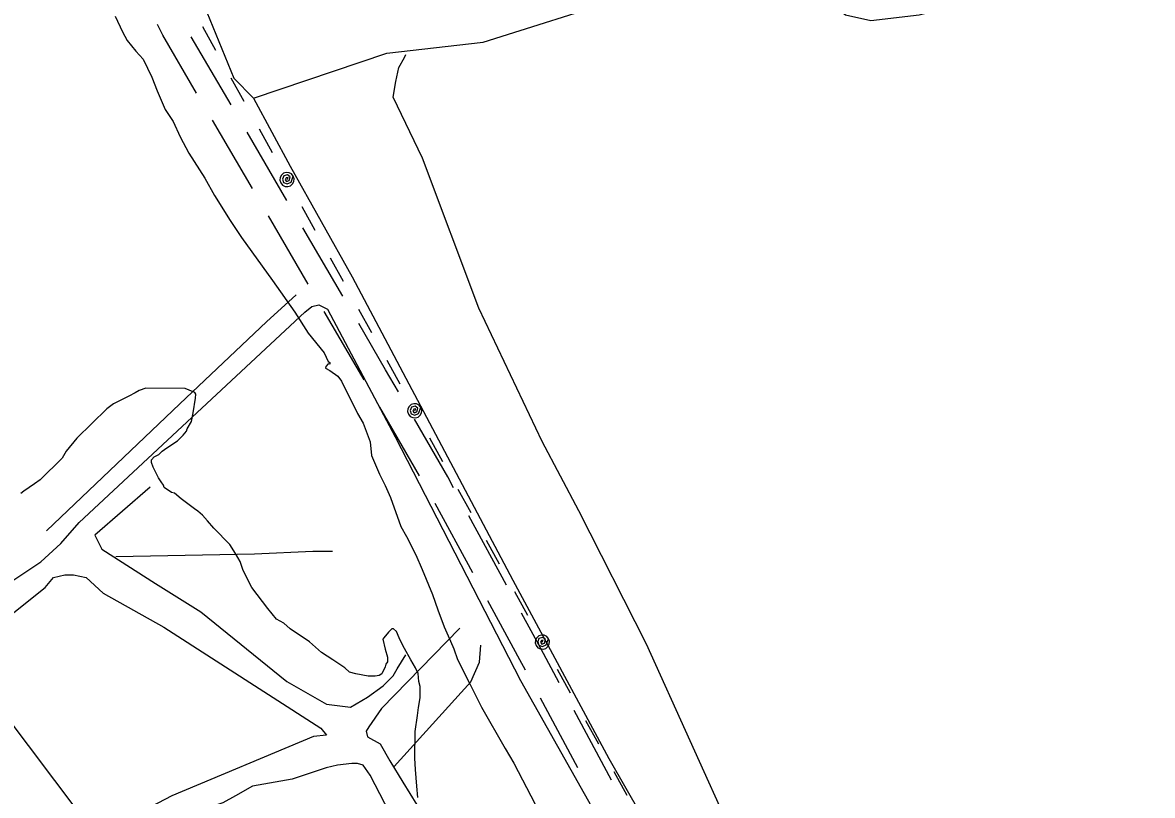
# Model space of a CAD drawing. Extents: x 3172231 to 3210228, y 940198 to 965780.
# Drawn here: x 3182411 to 3183839, y 954311 to 955288 of the extents above; entities that cross this region are included whole.
import ezdxf

# ---------------------------------------------------------------- set-up
doc = ezdxf.new("R2010")
doc.units = 0
for name, color, linetype in [('V-ROAD-CNTR', 7, 'Continuous'), ('V-SITE-VEGE', 7, 'Continuous'), ('V-TOPO-SHOR', 7, 'Continuous'), ('V-UTIL-LINE', 7, 'Continuous')]:
    doc.layers.add(name, color=color, linetype=linetype)

msp = doc.modelspace()

# ---------------------------------------------------------------- linework, layer by layer
at = {"layer": 'V-ROAD-CNTR'}
for p, q in [((3182674.374, 955183.387), (3182623.959, 955269.749)), ((3182701.374, 955077.629), (3182650.959, 955163.991)), ((3182744.954, 955062.48), (3182694.54, 955148.842)), ((3182771.955, 954956.722), (3182721.54, 955043.084)), ((3182815.535, 954941.574), (3182765.12, 955027.936)), ((3182842.535, 954835.816), (3182792.12, 954922.178)), ((3182912.691, 954714.662), (3182862.586, 954801.204)), ((3182979.884, 954591.848), (3182932.216, 954679.756)), ((3183022.515, 954576.165), (3182974.847, 954664.073)), ((3183112.919, 954345.472), (3183065.532, 954433.531)), ((3183155.455, 954329.737), (3183108.067, 954417.797))]:
    msp.add_line(p, q, dxfattribs=at)
for points in [[(3182630.793, 955198.535), (3182588.105, 955271.66), (3182581.133, 955285.31)], [(3182886.016, 954820.609), (3182869.792, 954848.631), (3182835.701, 954907.029)], [(3182955.779, 954699.236), (3182948.277, 954713.072), (3182906.058, 954785.993)], [(3183046.577, 954468.755), (3183039.509, 954481.89), (3182998.951, 954556.685)], [(3183089.112, 954453.02), (3183065.904, 954496.148), (3183041.582, 954541.002)]]:
    msp.add_lwpolyline(points, dxfattribs=at)
at = {"layer": 'V-SITE-VEGE'}
for points in [[(3182527.925, 955295.481), (3182536.922, 955276.04), (3182542.935, 955264.78), (3182554.023, 955251.433), (3182563.1, 955241.162), (3182574.108, 955218.646), (3182581.081, 955201.263), (3182591.061, 955177.738), (3182601.11, 955162.361), (3182610.105, 955142.924), (3182621.13, 955122.444), (3182641.223, 955090.675), (3182653.257, 955069.169), (3182673.348, 955037.402), (3182687.421, 955015.878), (3182726.671, 954961.52), (3182754.842, 954921.529), (3182771.924, 954894.882), (3182792.08, 954870.247), (3182797.073, 954858.993), (3182799.101, 954857.955), (3182799.084, 954855.919), (3182797.047, 954855.937), (3182793.962, 954852.908), (3182793.942, 954850.871), (3182799.011, 954847.768), (3182809.134, 954840.545), (3182814.174, 954834.386), (3182834.185, 954793.449), (3182841.208, 954781.159), (3182850.166, 954757.642), (3182852.048, 954740.303), (3182862.026, 954716.778), (3182869.03, 954702.45), (3182876.024, 954687.102), (3182888.938, 954650.306), (3182895.961, 954638.016)], [(3182788.67, 954491.234), (3182773.507, 954504.617), (3182749.201, 954521.139), (3182741.116, 954528.343), (3182731.992, 954533.521), (3182720.902, 954546.866), (3182700.764, 954573.541), (3182689.752, 954595.037), (3182685.775, 954606.28), (3182679.754, 954616.524), (3182672.721, 954627.796), (3182652.528, 954648.356), (3182644.46, 954657.599), (3182638.411, 954664.785), (3182632.345, 954669.936), (3182628.296, 954673.028), (3182611.082, 954685.411), (3182602.999, 954692.616), (3182598.931, 954693.67), (3182589.818, 954699.868), (3182588.827, 954702.933), (3182585.806, 954707.033), (3182582.795, 954712.158), (3182575.783, 954725.468), (3182573.8, 954731.597), (3182573.827, 954734.655), (3182576.922, 954738.706), (3182583.061, 954741.704), (3182587.174, 954745.741), (3182593.324, 954749.763), (3182606.65, 954758.813), (3182613.847, 954765.883), (3182617.968, 954770.941), (3182619.014, 954773.987), (3182624.191, 954783.111), (3182626.33, 954794.299), (3182629.551, 954812.612), (3182629.596, 954817.705), (3182628.597, 954819.751), (3182621.492, 954822.872), (3182616.415, 954824.957), (3182566.491, 954825.406), (3182558.313, 954822.424), (3182553.191, 954819.411), (3182545.006, 954815.41), (3182525.556, 954805.395), (3182517.349, 954799.355), (3182479.314, 954761.998), (3182465.922, 954745.814), (3182460.745, 954736.691), (3182432.986, 954709.43), (3182425.81, 954704.4), (3182412.481, 954695.35), (3182408.379, 954692.329)], [(3182895.961, 954638.016), (3182907.979, 954614.47), (3182915.962, 954596.058), (3182928.924, 954564.355), (3182935.881, 954544.932), (3182943.839, 954523.463), (3182948.83, 954512.209), (3182955.818, 954495.844), (3182960.793, 954482.552), (3182976.81, 954450.823), (3182990.82, 954422.167), (3183020.916, 954369.929), (3183031.958, 954351.488), (3183059, 954299.281)], [(3182910.311, 954307.749), (3182909.42, 954322.024), (3182907.575, 954343.438), (3182906.684, 954357.71), (3182906.987, 954391.332), (3182910.227, 954411.681), (3182911.337, 954421.862), (3182913.486, 954434.07), (3182913.615, 954448.334), (3182911.63, 954454.466), (3182910.705, 954464.663), (3182907.712, 954471.823), (3182901.689, 954482.067), (3182893.667, 954496.403), (3182887.654, 954507.665), (3182884.662, 954514.825), (3182883.671, 954517.89), (3182879.624, 954520.983), (3182877.586, 954521.001), (3182873.476, 954516.963), (3182867.297, 954509.887), (3182866.261, 954507.857), (3182869.206, 954495.604), (3182872.171, 954485.389), (3182872.116, 954479.275), (3182870.052, 954476.236), (3182869.003, 954473.189), (3182864.848, 954464.055), (3182861.772, 954462.046), (3182856.668, 954461.073), (3182847.499, 954461.157), (3182832.244, 954464.35), (3182824.111, 954466.461), (3182818.043, 954471.61), (3182802.853, 954481.936), (3182788.67, 954491.234)]]:
    msp.add_lwpolyline(points, dxfattribs=at)
at = {"layer": 'V-TOPO-SHOR'}
for points in [[(3182629.976, 956104.863), (3182622.217, 955861.512), (3182596.35, 955532.31), (3182588.82, 955382.012), (3182620.969, 955356.879), (3182677.887, 955217.159), (3182702.878, 955192.044), (3182871.23, 955248.891), (3182992.95, 955262.906), (3183172.039, 955319.727), (3183286.601, 955333.76), (3183336.733, 955344.373), (3183365.382, 955351.46), (3183379.707, 955355.003), (3183397.575, 955344.222), (3183411.873, 955337.029), (3183426.136, 955315.52), (3183451.145, 955297.563), (3183483.337, 955290.326), (3183544.197, 955297.333), (3183687.444, 955332.769), (3183827.112, 955368.213), (3183891.586, 955389.527)], [(3183067.755, 954758.086), (3182987.644, 954926.496), (3182916.534, 955116.357), (3182879.146, 955193.398), (3182882.773, 955213.073), (3182886.396, 955230.959), (3182893.585, 955243.468), (3182895.384, 955247.042)], [(3182702.878, 955192.044), (3182749.192, 955106.034), (3182827.584, 954966.26), (3183030.637, 954582.808), (3183151.764, 954357.033), (3183379.835, 953959.202), (3183486.717, 953762.094), (3183597.169, 953561.399), (3183625.747, 953539.854), (3183632.896, 953536.257), (3183711.722, 953571.852), (3183733.204, 953575.378), (3183743.924, 953568.194), (3184028.647, 952923.274), (3184099.801, 952751.307), (3184106.942, 952744.132), (3184003.116, 952730.072), (3183920.836, 952744.592), (3183913.687, 952748.188), (3183899.433, 952773.276), (3183895.889, 952787.601), (3183895.916, 952798.338)], [(3182441.155, 954645.108), (3182609.764, 954805.745), (3182719.179, 954909.265), (3182756.842, 954943.172)], [(3182294.095, 954514.839), (3182346.06, 954543.342), (3182390.881, 954577.232), (3182433.9, 954605.757), (3182459.01, 954628.958), (3182482.339, 954655.743), (3182767.525, 954921.671), (3182776.491, 954928.807), (3182785.442, 954930.575), (3182796.166, 954925.18), (3182881.663, 954763.914), (3183040.165, 954455.73), (3183218.334, 954140.34), (3183316.379, 953987.991), (3183232.318, 954006.094), (3183103.542, 954033.254), (3183046.288, 954036.975), (3183019.454, 954040.62)], [(3183199.544, 954501.863), (3183114.065, 954670.286), (3183067.755, 954758.086)], [(3182571.924, 954700.259), (3182501.984, 954639.589), (3182501.984, 954639.589), (3182510.887, 954621.672), (3182578.781, 954578.556), (3182635.956, 954542.625), (3182744.897, 954454.671), (3182794.931, 954425.915), (3182825.344, 954422.261), (3182846.848, 954434.735), (3182866.568, 954449.002), (3182879.125, 954461.497), (3182884.516, 954470.431), (3182895.297, 954488.299)], [(3182528.76, 954612.68), (3182704.137, 954615.826), (3182777.515, 954619.223), (3182802.567, 954619.161)], [(3182329.813, 954486.119), (3182439.188, 954573.533), (3182449.956, 954586.033), (3182464.281, 954589.576), (3182475.018, 954589.55), (3182491.114, 954585.931), (3182512.539, 954566.194), (3182589.381, 954523.056), (3182787.698, 954395.512), (3182794.834, 954386.547), (3182778.724, 954384.797), (3182599.591, 954310.082), (3182527.919, 954272.68), (3182513.594, 954269.136), (3182504.642, 954267.369), (3182485.002, 954285.312), (3182385.119, 954417.981), (3182342.304, 954471.772), (3182329.818, 954487.908)], [(3182963.381, 954522.131), (3182864.708, 954420.374), (3182848.545, 954397.151), (3182844.953, 954391.792), (3182846.725, 954384.629), (3182862.808, 954375.642), (3182875.281, 954354.137), (3182891.32, 954327.255), (3182909.144, 954298.579), (3182923.411, 954278.86)], [(3182880.632, 954346.966), (3182977.529, 954454.096), (3182988.328, 954479.122), (3182990.17, 954500.591)], [(3183733.204, 953575.378), (3183692.99, 953595.162), (3183614.332, 953627.567), (3183587.561, 953656.265), (3183567.956, 953688.524), (3183546.598, 953735.104), (3183530.594, 953776.302), (3183500.332, 953840.798), (3183471.86, 953905.29), (3183420.231, 954012.787), (3183199.544, 954501.863)], [(3182752.561, 953935.7), (3182990.805, 954033.533), (3182996.195, 954042.467), (3182996.222, 954053.204), (3182992.665, 954062.16), (3182985.538, 954074.704), (3182850.184, 954336.304), (3182841.268, 954348.853), (3182834.114, 954350.66), (3182826.956, 954350.678), (3182809.057, 954348.933), (3182794.732, 954345.389), (3182751.749, 954331.179), (3182701.622, 954322.356), (3182680.117, 954309.883), (3182663.99, 954300.975), (3182642.498, 954293.87), (3182526.059, 954244.052), (3182524.247, 954235.11), (3182547.444, 954208.21), (3182606.311, 954132.906), (3182711.558, 953998.434)]]:
    msp.add_lwpolyline(points, dxfattribs=at)
at = {"layer": 'V-UTIL-LINE'}
for points in [[(3182638.338, 955282.642), (3182654.766, 955252.874)], [(3182674.092, 955217.854), (3182690.52, 955188.086)], [(3182709.846, 955153.065), (3182726.274, 955123.297)], [(3182745.104, 955089.171), (3182746.384, 955091.747), (3182744.084, 955091.401), (3182742.924, 955088.912), (3182744.614, 955086.52), (3182747.663, 955088.019), (3182749.073, 955092.49), (3182745.642, 955095.027), (3182740.913, 955093.895), (3182739.425, 955089.565), (3182740.684, 955085.276), (3182745.17, 955083.504), (3182750.138, 955085.876), (3182752.984, 955093.52), (3182750.72, 955096.204), (3182747.601, 955097.818), (3182744.102, 955098.115), (3182740.755, 955097.051), (3182738.071, 955094.787), (3182736.457, 955091.668), (3182736.16, 955088.169), (3182737.224, 955084.823), (3182739.488, 955082.138), (3182742.607, 955080.524), (3182746.106, 955080.227), (3182749.452, 955081.291), (3182752.137, 955083.555), (3182753.751, 955086.674), (3182754.048, 955090.173), (3182752.984, 955093.52)], [(3182763.961, 955055.006), (3182780.389, 955025.238)], [(3182799.715, 954990.217), (3182816.142, 954960.449)], [(3182835.468, 954925.429), (3182851.896, 954895.661)], [(3182871.222, 954860.64), (3182887.649, 954830.872)], [(3182906.48, 954796.745), (3182907.76, 954799.321), (3182905.46, 954798.974), (3182904.3, 954796.485), (3182905.99, 954794.094), (3182909.039, 954795.593), (3182910.449, 954800.064), (3182907.018, 954802.601), (3182902.289, 954801.469), (3182900.801, 954797.139), (3182902.06, 954792.849), (3182906.546, 954791.078), (3182911.514, 954793.45), (3182914.36, 954801.093), (3182912.096, 954803.778), (3182908.977, 954805.392), (3182905.478, 954805.689), (3182902.131, 954804.625), (3182899.447, 954802.361), (3182897.833, 954799.242), (3182897.536, 954795.743), (3182898.6, 954792.396), (3182900.864, 954789.712), (3182903.983, 954788.098), (3182907.482, 954787.801), (3182910.828, 954788.865), (3182913.513, 954791.129), (3182915.127, 954794.248), (3182915.424, 954797.747), (3182914.36, 954801.093)], [(3182925.336, 954762.581), (3182941.763, 954732.813)], [(3182961.089, 954697.792), (3182977.517, 954668.024)], [(3182996.843, 954633.004), (3183013.27, 954603.236)], [(3183032.596, 954568.215), (3183049.024, 954538.447)], [(3183067.856, 954504.319), (3183069.136, 954506.895), (3183066.836, 954506.548), (3183065.676, 954504.059), (3183067.366, 954501.668), (3183070.415, 954503.167), (3183071.825, 954507.638), (3183068.394, 954510.175), (3183063.665, 954509.043), (3183062.177, 954504.713), (3183063.436, 954500.423), (3183067.922, 954498.651), (3183072.89, 954501.024), (3183075.736, 954508.667), (3183073.472, 954511.351), (3183070.353, 954512.965), (3183066.854, 954513.263), (3183063.507, 954512.198), (3183060.823, 954509.935), (3183059.209, 954506.816), (3183058.912, 954503.316), (3183059.976, 954499.97), (3183062.24, 954497.286), (3183065.359, 954495.672), (3183068.858, 954495.375), (3183072.204, 954496.439), (3183074.889, 954498.703), (3183076.503, 954501.822), (3183076.8, 954505.321), (3183075.736, 954508.667)], [(3183086.711, 954470.156), (3183103.138, 954440.388)], [(3183122.464, 954405.367), (3183138.892, 954375.599)], [(3183158.218, 954340.579), (3183174.645, 954310.811)]]:
    msp.add_lwpolyline(points, dxfattribs=at)

doc.saveas('drawing.dxf')
